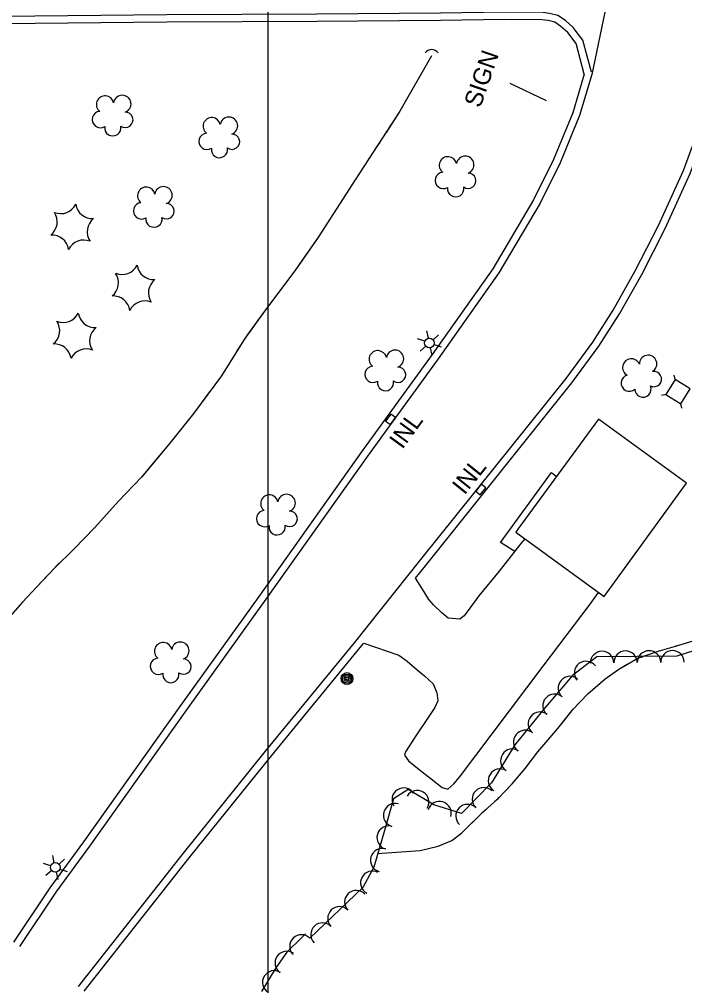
# Model space of a CAD drawing. Extents: x 353423 to 364002, y 127000 to 201942.
# Drawn here: x 361415.4 to 361641.7, y 145598.5 to 145927.4 of the extents above; entities that cross this region are included whole.
import ezdxf

# ---------------------------------------------------------------- set-up
doc = ezdxf.new("R2010")
doc.units = 0
for name, color, linetype in [('E_DTM_SlopeBottom', 7, 'Continuous'), ('E_DTM_SlopeTop', 7, 'Continuous'), ('E_FEN_Generic', 7, 'Continuous'), ('E_LAND_BrushLine', 7, 'Continuous'), ('E_LAND_TreeLine', 7, 'Continuous'), ('E_MISCPROP', 7, 'Continuous'), ('E_SGN', 7, 'Continuous'), ('E_STRUCT_WingWall', 7, 'Continuous'), ('E_WTR_FlowLine', 7, 'Continuous')]:
    doc.layers.add(name, color=color, linetype=linetype)

msp = doc.modelspace()

# ---------------------------------------------------------------- linework, layer by layer
at = {"layer": 'E_DTM_SlopeBottom'}
for points in [[(361539.96, 145790.68), (361541.58, 145789.51), (361543.34, 145791.94), (361541.72, 145793.11), (361539.96, 145790.68)], [(361574.03, 145767.93), (361572.47, 145769.18), (361570.6, 145766.84), (361572.16, 145765.59), (361574.03, 145767.93)]]:
    msp.add_lwpolyline(points, dxfattribs=at)
msp.add_arc((361555.61, 145914.42), 2.74, 37.271, 143.5105, dxfattribs=at)
at = {"layer": 'E_DTM_SlopeTop'}
for points in [[(361435.53, 145598.26), (361471.19, 145643.64), (361499.16, 145678.33), (361529.4, 145715.2), (361551.99, 145743.58), (361601.32, 145805.24), (361610.44, 145817.59), (361617.33, 145828.49), (361624.85, 145841.81), (361632.74, 145857.28), (361641.21, 145875.94), (361647.31, 145892.37), (361653.59, 145913.96), (361657.67, 145931.44), (361661.1, 145951.84), (361663.34, 145972.64), (361663.88, 145991.46), (361663.16, 146011.06), (361662.56, 146020.86), (361659.15, 146047.51), (361654.22, 146071.35), (361645.38, 146108.72), (361635.17, 146152.25), (361625.82, 146193.6)], [(361550.11, 145737.21), (361553.94, 145742.02), (361603.3, 145803.72), (361612.5, 145816.17), (361619.48, 145827.21), (361627.05, 145840.63), (361635, 145856.2), (361643.52, 145874.99), (361649.68, 145891.59), (361656.01, 145913.33), (361660.12, 145930.95), (361663.58, 145951.5), (361665.84, 145972.47), (361666.38, 145991.47), (361665.66, 146011.18), (361665.05, 146021.1), (361661.61, 146047.92), (361656.66, 146071.89), (361647.81, 146109.29), (361637.61, 146152.81), (361628.25, 146194.16)], [(361586.78, 146186.35), (361598.6, 146135.6), (361613.98, 146070.46), (361619.28, 146045.35), (361622.15, 146029.01), (361623.53, 146017.53), (361624.12, 146006.9), (361624.49, 145994.95), (361624.23, 145984.96), (361623.62, 145974.56), (361622.21, 145966.98), (361610.07, 145908.68), (361605.94, 145894.73), (361599.29, 145878.66), (361592.49, 145864.86), (361578.49, 145841.12), (361557.83, 145811.91), (361534.35, 145779.54), (361498.68, 145729.26), (361472.28, 145692.46), (361439.24, 145646.06), (361427.86, 145630.41), (361415.46, 145611.92)], [(361607.5, 145908.81), (361603.58, 145895.57), (361597.02, 145879.69), (361590.29, 145866.04), (361576.39, 145842.48), (361555.8, 145813.37), (361532.31, 145780.99), (361496.65, 145730.71), (361470.24, 145693.91), (361437.21, 145647.52), (361425.81, 145631.84), (361413.38, 145613.31)], [(361437.49, 145596.71), (361473.15, 145642.08), (361501.1, 145676.75), (361531.34, 145713.63), (361532.51, 145715.1)]]:
    msp.add_lwpolyline(points, dxfattribs=at)
at = {"layer": 'E_FEN_Generic'}
for points in [[(361649.64, 145714.1), (361638.95, 145710.71), (361625.46, 145710.6), (361611.8, 145710.41), (361603.53, 145704.07), (361594.18, 145693.27), (361583.93, 145680.46), (361575.94, 145667.63), (361565.8, 145657.18), (361556.35, 145660.05), (361547.66, 145665.31), (361542.61, 145662.1), (361539.54, 145651.39), (361535.96, 145638.89), (361532.19, 145631.93), (361514.18, 145614.68)], [(361512.76, 145616.14), (361511.49, 145614.98), (361506.34, 145609.95), (361502.68, 145604.64), (361497.73, 145596.58)]]:
    msp.add_lwpolyline(points, dxfattribs=at)
for centre, radius, start, end in [((361444.56, 145898.46), 2.97, 11.2968, 232.5307), ((361450.41, 145898.64), 2.97, 288.9477, 171.9209), ((361442.96, 145893.33), 2.78, 94.2677, 302.0407), ((361451.45, 145893.22), 2.61, 233.6529, 91.5855), ((361480.84, 145891.04), 2.97, 11.2968, 232.5307), ((361486.69, 145891.22), 2.97, 288.9477, 171.9209), ((361447.18, 145890.54), 2.78, 170.9447, 11.9558), ((361479.24, 145885.91), 2.78, 94.2677, 302.0407), ((361487.73, 145885.8), 2.61, 233.6529, 91.5855), ((361483.46, 145883.12), 2.78, 170.9447, 11.9558), ((361561.17, 145877.74), 2.97, 11.2968, 232.5307), ((361567.02, 145877.92), 2.97, 288.9477, 171.9209), ((361559.57, 145872.61), 2.78, 94.2677, 302.0407), ((361568.06, 145872.49), 2.61, 233.6529, 91.5855), ((361458.57, 145867.38), 2.97, 11.2968, 232.5307), ((361464.42, 145867.56), 2.97, 288.9477, 171.9209), ((361563.79, 145869.81), 2.78, 170.9447, 11.9558), ((361429.47, 145867.04), 5.72, 248.0845, 333.8494), ((361440.27, 145865.32), 5.72, 188.0845, 273.8494), ((361456.97, 145862.25), 2.78, 94.2677, 302.0407), ((361465.46, 145862.14), 2.61, 233.6529, 91.5855), ((361422.58, 145858.54), 5.72, 308.0845, 33.8494), ((361444.19, 145855.1), 5.72, 128.0845, 213.8494), ((361461.19, 145859.46), 2.78, 170.9447, 11.9558), ((361426.49, 145848.32), 5.72, 8.0845, 93.8494), ((361437.3, 145846.6), 5.72, 68.0845, 153.8494), ((361443.41, 145837.8), 5.72, 308.0845, 33.8494), ((361450.3, 145846.3), 5.72, 248.0845, 333.8494), ((361461.1, 145844.58), 5.72, 188.0845, 273.8494), ((361465.02, 145834.36), 5.72, 128.0845, 213.8494), ((361447.32, 145827.58), 5.72, 8.0845, 93.8494), ((361458.13, 145825.86), 5.72, 68.0845, 153.8494), ((361430.3, 145829.97), 5.72, 248.0845, 333.8494), ((361441.11, 145828.26), 5.72, 188.0845, 273.8494), ((361423.41, 145821.47), 5.72, 308.0845, 33.8494), ((361445.02, 145818.04), 5.72, 128.0845, 213.8494), ((361427.33, 145811.26), 5.72, 8.0845, 93.8494), ((361438.13, 145809.54), 5.72, 68.0845, 153.8494), ((361537.3, 145811.72), 2.97, 11.2968, 232.5307), ((361543.16, 145811.9), 2.97, 288.9477, 171.9209), ((361623.5, 145808.96), 2.97, 21.387, 242.6209), ((361629.22, 145810.16), 2.97, 299.0378, 182.0111), ((361535.7, 145806.59), 2.78, 94.2677, 302.0407), ((361544.19, 145806.48), 2.61, 233.6529, 91.5855), ((361622.82, 145803.63), 2.78, 104.3579, 312.1309), ((361631.2, 145805), 2.61, 243.743, 101.6757), ((361539.92, 145803.8), 2.78, 170.9447, 11.9558), ((361627.46, 145801.62), 2.78, 181.0349, 22.0459), ((361500.44, 145762.63), 2.97, 11.2968, 232.5307), ((361506.29, 145762.81), 2.97, 288.9477, 171.9209), ((361498.83, 145757.5), 2.78, 94.2677, 302.0407), ((361507.33, 145757.39), 2.61, 233.6529, 91.5855), ((361503.06, 145754.71), 2.78, 170.9447, 11.9558), ((361464.32, 145712.36), 2.97, 11.2968, 232.5307), ((361470.17, 145712.54), 2.97, 288.9477, 171.9209), ((361613.59, 145708.35), 3.99, 0.8088, 180.7935), ((361621.56, 145708.46), 3.99, 0.8088, 180.7935), ((361629.53, 145708.55), 3.99, 0.462, 180.4467), ((361637.51, 145708.61), 3.99, 0.462, 180.4467), ((361462.71, 145707.23), 2.78, 94.2677, 302.0407), ((361471.2, 145707.12), 2.61, 233.6529, 91.5855), ((361608.14, 145704.97), 3.99, 37.4995, 217.4842), ((361466.93, 145704.44), 2.78, 170.9447, 11.9558), ((361602.64, 145699.85), 3.99, 49.1182, 229.1028), ((361597.41, 145693.82), 3.99, 49.1182, 229.1028), ((361592.41, 145687.71), 3.99, 51.3511, 231.3358), ((361587.42, 145681.48), 3.99, 51.3511, 231.3358), ((361583.06, 145675.11), 3.99, 58.1124, 238.097), ((361578.85, 145668.34), 3.99, 58.1124, 238.097), ((361546.13, 145661.86), 3.99, 32.5295, 212.5142), ((361550.71, 145661.02), 3.99, 328.776, 148.7606), ((361573.38, 145661.98), 3.99, 45.873, 225.8577), ((361543.2, 145656.58), 3.99, 73.981, 253.9657), ((361558.28, 145657.28), 3.99, 343.1235, 163.1082), ((361567.82, 145656.26), 3.99, 45.873, 225.8577), ((361541, 145648.92), 3.99, 74.0489, 254.0336), ((361538.81, 145641.24), 3.99, 74.0489, 254.0336), ((361535.44, 145633.56), 3.99, 61.5197, 241.5043), ((361530.02, 145626.97), 3.99, 43.773, 223.7576), ((361524.26, 145621.45), 3.99, 43.773, 223.7576), ((361518.5, 145615.93), 3.99, 43.773, 223.7576), ((361511.32, 145611.9), 3.98, 44.2876, 224.2722), ((361506.33, 145606.27), 3.98, 55.4272, 235.4119), ((361502.08, 145599.67), 3.98, 58.4957, 238.4804)]:
    msp.add_arc(centre, radius, start, end, dxfattribs=at)
at = {"layer": 'E_LAND_BrushLine'}
for p, q in [((361594.68, 145899.74), (361582.31, 145905.65)), ((361554.52, 145818.9), (361554.02, 145821.38)), ((361553.27, 145817.86), (361550.79, 145818.69)), ((361556.12, 145818.37), (361557.96, 145820.07)), ((361553.64, 145816.2), (361551.67, 145814.52)), ((361555.16, 145815.69), (361555.67, 145813.14)), ((361556.44, 145816.77), (361558.88, 145815.93)), ((361426.06, 145639.34), (361423.58, 145640.17)), ((361427.3, 145640.38), (361426.8, 145642.85)), ((361428.91, 145639.85), (361430.75, 145641.55)), ((361426.43, 145637.68), (361424.46, 145636)), ((361427.95, 145637.17), (361428.46, 145634.62)), ((361429.23, 145638.24), (361431.67, 145637.41))]:
    msp.add_line(p, q, dxfattribs=at)
for centre, radius in [((361554.86, 145817.3), 1.64), ((361526.83, 145703.06), 2.02), ((361526.82, 145703.05), 1.52), ((361526.86, 145703.07), 1.01), ((361526.85, 145703.07), 0.502), ((361427.65, 145638.78), 1.64)]:
    msp.add_circle(centre, radius, dxfattribs=at)
at = {"layer": 'E_LAND_TreeLine'}
for p, q in [((361500, 145000), (361500, 148000)), ((361500, 143500), (361500, 146000))]:
    msp.add_line(p, q, dxfattribs=at)
at = {"layer": 'E_MISCPROP'}
for points in [[(361609.92, 145909.44), (361607.07, 145920.35), (361603.74, 145924.62), (361601.14, 145927), (361598.47, 145928.78), (361595.71, 145929.47), (361593.37, 145929.8), (361580.51, 145929.87), (361558.63, 145929.54), (361516.62, 145929.26), (361465.51, 145929.03), (361409.51, 145928.39), (361391.8, 145928.38), (361387.98, 145926.52), (361386.4, 145923.98), (361385.6, 145920.96), (361386.3, 145917.91), (361387.73, 145915.67), (361390.28, 145913.55), (361397.29, 145912.83), (361407.84, 145913.07)], [(361607.5, 145908.81), (361604.79, 145919.22), (361601.9, 145922.92), (361599.59, 145925.02), (361597.45, 145926.46), (361595.23, 145927.01), (361593.18, 145927.31), (361580.52, 145927.37), (361558.65, 145927.04), (361516.64, 145926.76), (361465.53, 145926.53), (361409.52, 145925.89)], [(361583.87, 145746.35), (361579.03, 145749.37), (361596.39, 145773.19), (361598.09, 145771.89)], [(361587.32, 145750.62), (361585.98, 145749.04), (361578.57, 145739.62), (361571.69, 145731.25), (361568.57, 145727.08), (361566.63, 145724.46), (361565.2, 145723.32), (361561.26, 145723.58), (361559.05, 145725.43), (361556.23, 145728.21), (361554.68, 145729.98), (361553.05, 145732.56), (361550.11, 145737.21)], [(361532.51, 145715.1), (361544.51, 145710.99), (361547.24, 145708.94), (361550.65, 145706.09), (361553.23, 145703.96), (361556.1, 145701.29), (361557.43, 145698.18), (361557.7, 145695.53), (361556.68, 145693.18), (361554.7, 145690.15), (361550.29, 145683.62), (361546.69, 145678.12), (361546.41, 145676.94), (361547.7, 145675.03), (361551.42, 145672.12), (361555.46, 145668.92), (361559.15, 145665.95), (361561.08, 145665.4), (361563.21, 145667.27), (361565.05, 145669.53), (361593.54, 145707.25), (361609.53, 145728.43), (361612.34, 145732.39)]]:
    msp.add_lwpolyline(points, dxfattribs=at)
at = {"layer": 'E_SGN'}
for p, q in [((361638.44, 145804.85), (361638.11, 145806.32)), ((361635.24, 145799.78), (361633.77, 145799.45)), ((361640.64, 145795.11), (361640.31, 145796.58))]:
    msp.add_line(p, q, dxfattribs=at)
msp.add_lwpolyline([(361640.31, 145796.58), (361643.52, 145801.65), (361638.44, 145804.85), (361635.24, 145799.78)], close=True, dxfattribs=at)
at = {"layer": 'E_STRUCT_WingWall'}
for points in [[(361555.59, 145915.06), (361544.81, 145896.14), (361529.59, 145872.81), (361516.95, 145853.12), (361509.11, 145841.84), (361498.83, 145828.13), (361491.83, 145818.46), (361484.19, 145806.16), (361474.79, 145793.41), (361466.11, 145782.65), (361456.92, 145771.56), (361449.11, 145763.4), (361441.12, 145754.52), (361433.91, 145747.1), (361427.44, 145740.77), (361421.5, 145734.39), (361416.53, 145729.05), (361411.5, 145723.45), (361407.34, 145718.57), (361404.44, 145715.32)], [(361555.59, 145915.06), (361544.81, 145896.14), (361540.11, 145888.94)], [(361537.83, 145885.43), (361536.68, 145883.68)], [(361534.39, 145880.17), (361533.25, 145878.42)], [(361530.96, 145874.91), (361529.82, 145873.15)], [(361527.55, 145869.63), (361516.95, 145853.12), (361510.81, 145844.29)], [(361510.81, 145844.29), (361509.11, 145841.84), (361498.83, 145828.13), (361492.81, 145819.83)], [(361490.51, 145816.34), (361489.4, 145814.56)], [(361487.19, 145811), (361486.09, 145809.22)], [(361483.84, 145805.68), (361482.6, 145804)], [(361480.11, 145800.63), (361474.79, 145793.41), (361466.11, 145782.65), (361461.27, 145776.81)], [(361461.27, 145776.81), (361456.92, 145771.56), (361449.11, 145763.4), (361441.12, 145754.52), (361440.91, 145754.3)], [(361437.99, 145751.3), (361436.53, 145749.8)], [(361433.6, 145746.8), (361432.1, 145745.34)], [(361429.11, 145742.41), (361427.61, 145740.94)], [(361424.75, 145737.89), (361421.5, 145734.39), (361416.53, 145729.05), (361411.5, 145723.45), (361407.34, 145718.57), (361404.44, 145715.32)], [(361537.18, 145643.53), (361551.73, 145644.51), (361557.81, 145646.03), (361562.52, 145647.92), (361565.85, 145650.55), (361572.3, 145656.92), (361578.19, 145662.26), (361583.04, 145667.27), (361587.4, 145672.41), (361591.73, 145678.12), (361598.57, 145686.09), (361603.74, 145692.66), (361608.74, 145697.89), (361614.59, 145702.94), (361619.25, 145706.31), (361625.74, 145709.98), (361632.61, 145712.4), (361638.23, 145714.01), (361646, 145716.4)], [(361631.37, 145711.96), (361632.61, 145712.4), (361633.3, 145712.6)], [(361637.21, 145713.72), (361638.23, 145714.01), (361639.16, 145714.3)], [(361625.62, 145709.91), (361625.74, 145709.98), (361627.53, 145710.61)], [(361600.31, 145688.31), (361603.74, 145692.66), (361608.74, 145697.89), (361614.59, 145702.94), (361619.25, 145706.31), (361622.08, 145707.91)], [(361581.45, 145665.64), (361583.04, 145667.27), (361587.4, 145672.41), (361591.73, 145678.12), (361598.57, 145686.09), (361600.31, 145688.31)], [(361577.15, 145661.31), (361578.19, 145662.26), (361578.63, 145662.71)], [(361572.62, 145657.22), (361574.13, 145658.58)], [(361568.27, 145652.94), (361569.71, 145654.37)], [(361537.18, 145643.53), (361551.73, 145644.51), (361557.81, 145646.03), (361562.52, 145647.92), (361565.32, 145650.14)]]:
    msp.add_lwpolyline(points, dxfattribs=at)
at = {"layer": 'E_WTR_FlowLine'}
msp.add_lwpolyline([(361642.31, 145769.54), (361612.3, 145791.4), (361584.97, 145753.88), (361584.23, 145752.87), (361614.24, 145731.01)], close=True, dxfattribs=at)

# ---------------------------------------------------------------- texts
at = {"layer": 'E_DTM_SlopeBottom'}
for rotation, p in [(54.033, (361545.63, 145780.85)), (51.3402, (361566.76, 145765.29))]:
    msp.add_text('INL', height=6, rotation=rotation, dxfattribs=at).set_placement(p)
at = {"layer": 'E_LAND_BrushLine'}
msp.add_text('SIGN', height=6, rotation=70.9176, dxfattribs=at).set_placement((361572.15, 145897.04))

doc.saveas('drawing.dxf')
